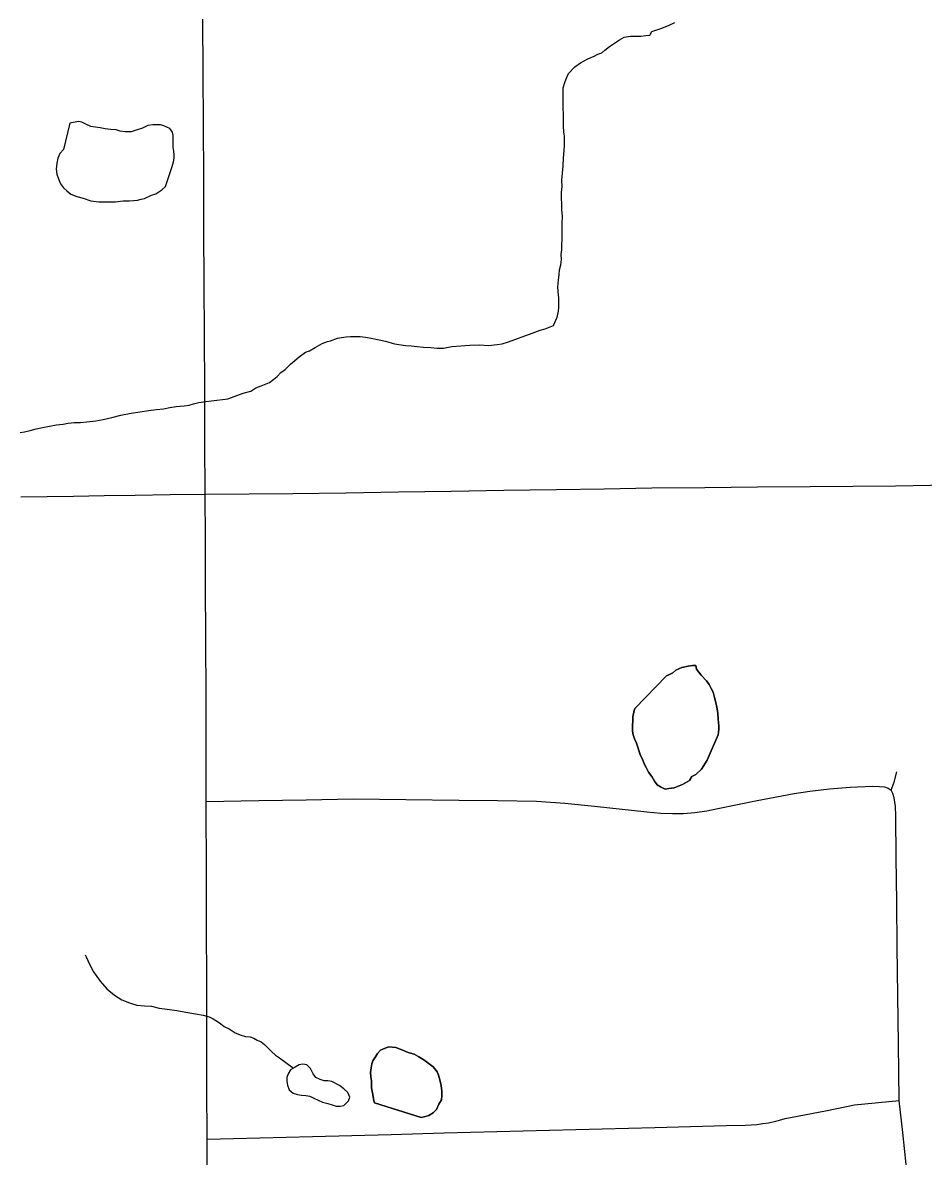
# Model space of a CAD drawing. Extents: x -11.4 to 84.1, y 11.1 to 59.
# Drawn here: x 27.193 to 27.723, y 44.72 to 45.388 of the extents above; entities that cross this region are included whole.
import ezdxf

# ---------------------------------------------------------------- set-up
doc = ezdxf.new("R2010")
doc.units = 0
for name, color, linetype in [('GM_X_County_Road', 7, 'Continuous'), ('GM_X_Minor_Lake', 7, 'Continuous'), ('GM_X_Minor_River', 7, 'Continuous'), ('GM_X_Township_Road', 7, 'Continuous')]:
    doc.layers.add(name, color=color, linetype=linetype)

msp = doc.modelspace()

# ---------------------------------------------------------------- linework, layer by layer
at = {"layer": 'GM_X_County_Road'}
msp.add_lwpolyline([(27.3016, 44.67046), (27.30143, 44.73062), (27.30136, 44.76169), (27.30129, 44.79276), (27.30121, 44.82383), (27.30114, 44.8549), (27.30106, 44.88597), (27.30095, 44.92953), (27.30088, 44.9606), (27.3008, 44.99167), (27.30057, 45.05766), (27.30045, 45.08407), (27.30032, 45.11049), (27.30017, 45.14155), (27.30002, 45.17262), (27.29987, 45.20369), (27.29973, 45.23476), (27.29958, 45.26583), (27.29943, 45.2969), (27.29927, 45.32796), (27.29912, 45.35903), (27.29897, 45.3901)], dxfattribs=at)
at = {"layer": 'GM_X_Minor_Lake'}
for points in [[(27.2205, 45.32901), (27.21695, 45.31337), (27.21471, 45.31105), (27.21361, 45.30837), (27.2129, 45.30531), (27.21258, 45.30189), (27.21301, 45.29885), (27.21382, 45.2962), (27.21501, 45.29318), (27.21694, 45.29093), (27.21888, 45.28906), (27.22118, 45.2872), (27.22463, 45.28574), (27.22844, 45.28466), (27.23303, 45.28321), (27.2376, 45.28253), (27.24253, 45.28261), (27.24747, 45.28269), (27.25202, 45.28314), (27.25582, 45.28321), (27.26037, 45.28366), (27.26264, 45.28408), (27.26453, 45.28449), (27.26868, 45.28646), (27.27132, 45.28726), (27.2747, 45.2896), (27.27695, 45.29154), (27.28093, 45.30339), (27.28164, 45.30606), (27.28198, 45.30835), (27.28195, 45.31025), (27.28191, 45.31253), (27.2815, 45.31481), (27.28146, 45.31671), (27.28141, 45.31975), (27.28138, 45.32165), (27.28097, 45.32355), (27.27941, 45.3258), (27.27597, 45.32727), (27.27406, 45.328), (27.27216, 45.32796), (27.2695, 45.32792), (27.26647, 45.32749), (27.26346, 45.32592), (27.25968, 45.32472), (27.25665, 45.32391), (27.25324, 45.32385), (27.25019, 45.32418), (27.2479, 45.3249), (27.24448, 45.32523), (27.24143, 45.32556), (27.23838, 45.32627), (27.23572, 45.3266), (27.23305, 45.32694), (27.22999, 45.32841), (27.22769, 45.32952), (27.22579, 45.32986), (27.2205, 45.32901)], [(27.2205, 45.32901), (27.21695, 45.31337), (27.21471, 45.31105), (27.21361, 45.30837), (27.2129, 45.30531), (27.21258, 45.30189), (27.21301, 45.29885), (27.21382, 45.2962), (27.21501, 45.29318), (27.21694, 45.29093), (27.21888, 45.28906), (27.22118, 45.2872), (27.22463, 45.28574), (27.22844, 45.28466), (27.23303, 45.28321), (27.2376, 45.28253), (27.24253, 45.28261), (27.24747, 45.28269), (27.25202, 45.28314), (27.25582, 45.28321), (27.26037, 45.28366), (27.26264, 45.28408), (27.26453, 45.28449), (27.26868, 45.28646), (27.27132, 45.28726), (27.2747, 45.2896), (27.27695, 45.29154), (27.28093, 45.30339), (27.28164, 45.30606)], [(27.28164, 45.30606), (27.28198, 45.30835), (27.28195, 45.31025), (27.28191, 45.31253), (27.2815, 45.31481), (27.28146, 45.31671), (27.28141, 45.31975), (27.28138, 45.32165), (27.28097, 45.32355), (27.27941, 45.3258), (27.27597, 45.32727), (27.27406, 45.328), (27.27216, 45.32796), (27.2695, 45.32792), (27.26647, 45.32749), (27.26346, 45.32592), (27.25968, 45.32472), (27.25665, 45.32391), (27.25324, 45.32385), (27.25019, 45.32418), (27.2479, 45.3249), (27.24448, 45.32523), (27.24143, 45.32556), (27.23838, 45.32627), (27.23572, 45.3266), (27.23305, 45.32694), (27.22999, 45.32841), (27.22769, 45.32952), (27.22579, 45.32986), (27.2205, 45.32901)], [(27.57212, 45.0034), (27.57348, 45.004), (27.57574, 45.00517), (27.57761, 45.00673), (27.58101, 45.0083), (27.58479, 45.00913), (27.58744, 45.00955), (27.58934, 45.00958), (27.58976, 45.00731), (27.59248, 45.00393), (27.59557, 45.00056), (27.59713, 44.9983), (27.59831, 44.99604), (27.59948, 44.99378), (27.60029, 44.99075), (27.60111, 44.98772), (27.60193, 44.98393), (27.60235, 44.98128), (27.60241, 44.97785), (27.60285, 44.97406), (27.60289, 44.97178), (27.60256, 44.96873), (27.5978, 44.95801), (27.59598, 44.95379), (27.59265, 44.94842), (27.58928, 44.94531), (27.58702, 44.94414), (27.58554, 44.94183), (27.5814, 44.93948), (27.5765, 44.9375), (27.57347, 44.93707), (27.5712, 44.93665), (27.56851, 44.93813), (27.56659, 44.93924), (27.56504, 44.9415), (27.56347, 44.94413), (27.56153, 44.94676), (27.55997, 44.9494), (27.55879, 44.95166), (27.55799, 44.95431), (27.55681, 44.95657), (27.55601, 44.95884), (27.55521, 44.96149), (27.55441, 44.96376), (27.55322, 44.9664), (27.55243, 44.96867), (27.55201, 44.97094), (27.55196, 44.97398), (27.55229, 44.97703), (27.55225, 44.97931), (27.55294, 44.98313), (27.5533, 44.98427), (27.57212, 45.0034)], [(27.58702, 44.94414), (27.58928, 44.94531), (27.59265, 44.94842), (27.59598, 44.95379), (27.5978, 44.95801), (27.60256, 44.96873), (27.60289, 44.97178), (27.60285, 44.97406), (27.60241, 44.97785), (27.60235, 44.98128), (27.60193, 44.98393), (27.60111, 44.98772), (27.60029, 44.99075), (27.59948, 44.99378), (27.59831, 44.99604), (27.59713, 44.9983), (27.59557, 45.00056), (27.59248, 45.00393), (27.58976, 45.00731), (27.58934, 45.00958), (27.58744, 45.00955), (27.58479, 45.00913), (27.58101, 45.0083), (27.57761, 45.00673), (27.57574, 45.00517), (27.57348, 45.004), (27.57212, 45.0034)], [(27.57212, 45.0034), (27.5533, 44.98427), (27.55294, 44.98313), (27.55225, 44.97931), (27.55229, 44.97703), (27.55196, 44.97398), (27.55201, 44.97094), (27.55243, 44.96867), (27.55322, 44.9664), (27.55441, 44.96376), (27.55521, 44.96149), (27.55601, 44.95884), (27.55681, 44.95657), (27.55799, 44.95431), (27.55879, 44.95166), (27.55997, 44.9494), (27.56153, 44.94676), (27.56347, 44.94413), (27.56504, 44.9415), (27.56659, 44.93924), (27.56851, 44.93813), (27.5712, 44.93665), (27.57347, 44.93707), (27.5765, 44.9375), (27.5814, 44.93948), (27.58554, 44.94183), (27.58702, 44.94414)], [(27.41997, 44.78168), (27.41614, 44.78314), (27.4127, 44.78461), (27.40851, 44.78492), (27.40625, 44.78412), (27.40361, 44.78293), (27.40175, 44.781), (27.40064, 44.77908), (27.39916, 44.77678), (27.39843, 44.77487), (27.39809, 44.77258), (27.39775, 44.76991), (27.3978, 44.76725), (27.39822, 44.76497), (27.39829, 44.76079), (27.39911, 44.757), (27.39953, 44.75435), (27.39994, 44.75245), (27.40009, 44.75196)], [(27.40009, 44.75196), (27.39994, 44.75245), (27.39953, 44.75435), (27.39911, 44.757), (27.39829, 44.76079), (27.39822, 44.76497), (27.3978, 44.76725), (27.39775, 44.76991), (27.39809, 44.77258), (27.39843, 44.77487), (27.39916, 44.77678), (27.40064, 44.77908), (27.40175, 44.781), (27.40361, 44.78293), (27.40625, 44.78412), (27.40851, 44.78492), (27.4127, 44.78461), (27.41614, 44.78314), (27.41997, 44.78168), (27.4234, 44.7806), (27.42609, 44.77912), (27.42915, 44.77727), (27.43223, 44.77504), (27.43454, 44.77318), (27.43687, 44.77017), (27.43766, 44.76828), (27.43847, 44.76564), (27.43928, 44.76223), (27.43972, 44.75881), (27.43976, 44.75615), (27.43942, 44.75386), (27.43795, 44.75118), (27.43648, 44.74811), (27.43461, 44.74618), (27.43198, 44.74462), (27.42934, 44.74381), (27.42744, 44.7434), (27.40009, 44.75196)], [(27.40009, 44.75196), (27.42744, 44.7434), (27.42934, 44.74381), (27.43198, 44.74462), (27.43461, 44.74618), (27.43648, 44.74811), (27.43795, 44.75118), (27.43942, 44.75386), (27.43976, 44.75615), (27.43972, 44.75881), (27.43928, 44.76223), (27.43847, 44.76564), (27.43766, 44.76828), (27.43687, 44.77017), (27.43454, 44.77318), (27.43223, 44.77504), (27.42915, 44.77727), (27.42609, 44.77912), (27.4234, 44.7806), (27.41997, 44.78168)], [(27.38429, 44.75284), (27.38467, 44.75309), (27.38544, 44.75537), (27.38431, 44.75803), (27.38204, 44.76031), (27.3794, 44.76222), (27.37486, 44.76451), (27.37259, 44.7649), (27.37032, 44.76491), (27.36805, 44.76567), (27.3654, 44.76682), (27.36389, 44.7691), (27.36239, 44.77214), (27.36012, 44.77443), (27.35785, 44.77482), (27.35558, 44.77445), (27.3533, 44.77294), (27.35064, 44.77143), (27.34912, 44.76915), (27.34835, 44.76688)], [(27.34835, 44.76688), (27.34834, 44.7646), (27.34871, 44.76233), (27.34984, 44.75967), (27.35211, 44.75776), (27.35475, 44.75699), (27.35703, 44.7566), (27.35968, 44.75622), (27.36195, 44.75583), (27.36422, 44.75468), (27.36951, 44.75239), (27.37254, 44.75162), (27.37519, 44.75085), (27.37746, 44.75008), (27.37974, 44.75008), (27.38201, 44.75045), (27.38429, 44.75271), (27.38429, 44.75284)]]:
    msp.add_lwpolyline(points, dxfattribs=at)
at = {"layer": 'GM_X_Minor_River'}
for points in [[(27.45628, 45.19828), (27.46197, 45.19838), (27.46729, 45.19808), (27.47222, 45.19855), (27.47525, 45.19897), (27.47903, 45.20018), (27.493, 45.20535), (27.49753, 45.20695), (27.50056, 45.20776), (27.50244, 45.20855), (27.50546, 45.20974), (27.50765, 45.21472), (27.50836, 45.21815), (27.5087, 45.22044), (27.50867, 45.22234), (27.50864, 45.22424), (27.5086, 45.22614), (27.50817, 45.22956), (27.50811, 45.2326), (27.50843, 45.2364), (27.50875, 45.23983), (27.50909, 45.2425), (27.5098, 45.24555), (27.51012, 45.2486), (27.51007, 45.25164), (27.51041, 45.25431), (27.51036, 45.25735), (27.51068, 45.26078), (27.51062, 45.26458), (27.51053, 45.2699), (27.51084, 45.27409), (27.51039, 45.27788), (27.51034, 45.28131), (27.51028, 45.28473), (27.51022, 45.28815), (27.51054, 45.29158), (27.51048, 45.29538), (27.51079, 45.29957), (27.5111, 45.30376), (27.5114, 45.30832), (27.51171, 45.31289), (27.51203, 45.31594), (27.512, 45.31822), (27.51194, 45.32126), (27.51153, 45.32354), (27.51146, 45.32734), (27.51141, 45.33038), (27.51122, 45.34178), (27.51117, 45.34482), (27.51113, 45.3471), (27.51109, 45.34977), (27.51217, 45.35283), (27.5129, 45.35512), (27.51436, 45.35819), (27.5181, 45.36205), (27.52148, 45.36439), (27.52561, 45.36674), (27.52939, 45.36832), (27.53165, 45.3695), (27.53391, 45.37029), (27.53579, 45.37185), (27.5384, 45.37417), (27.54141, 45.37612), (27.54442, 45.37807), (27.54705, 45.37964), (27.55084, 45.38008), (27.5535, 45.38012), (27.55692, 45.38018), (27.55995, 45.38061), (27.56222, 45.38065), (27.56333, 45.38295), (27.56937, 45.38495), (27.57352, 45.38654), (27.57691, 45.38811)], [(27.19126, 45.14677), (27.19391, 45.1472), (27.19731, 45.14801), (27.20072, 45.14883), (27.2045, 45.14965), (27.20867, 45.15048), (27.21283, 45.15131), (27.21662, 45.15175), (27.21965, 45.15218), (27.22306, 45.15262), (27.22686, 45.15268), (27.23065, 45.15312), (27.23596, 45.15359), (27.24013, 45.15442), (27.24542, 45.15565), (27.25072, 45.15688), (27.25678, 45.15812), (27.26208, 45.15896), (27.267, 45.15981), (27.27156, 45.16026), (27.27572, 45.16071), (27.27951, 45.16153), (27.2833, 45.16198), (27.28785, 45.16243), (27.29088, 45.16286), (27.29353, 45.16367), (27.29655, 45.16447), (27.30072, 45.16492), (27.30413, 45.16536), (27.30717, 45.16579), (27.31058, 45.16623), (27.31361, 45.16666), (27.32267, 45.16985), (27.32721, 45.17106), (27.33022, 45.17301), (27.33323, 45.1742), (27.33625, 45.17539), (27.33814, 45.17619), (27.34076, 45.17813), (27.34264, 45.17968), (27.34488, 45.182), (27.3475, 45.18395), (27.35049, 45.18704), (27.35574, 45.19131), (27.35949, 45.19403), (27.36175, 45.19483), (27.36514, 45.19678), (27.36928, 45.19913), (27.3723, 45.20032), (27.37419, 45.20074), (27.37834, 45.20232), (27.38061, 45.20274), (27.38326, 45.20317), (27.38592, 45.20321), (27.38858, 45.20325), (27.39162, 45.2033), (27.39466, 45.20297), (27.39809, 45.20227), (27.4019, 45.20157), (27.40648, 45.20051), (27.41182, 45.19907), (27.41829, 45.19804), (27.42172, 45.19771), (27.42514, 45.19739), (27.42895, 45.19707), (27.43313, 45.19676), (27.43693, 45.19644), (27.44073, 45.19651), (27.44565, 45.19735), (27.45097, 45.19781), (27.45628, 45.19828)], [(27.22963, 44.83906), (27.23025, 44.83788), (27.23222, 44.83373), (27.23457, 44.82921), (27.23846, 44.82357), (27.24234, 44.81907), (27.24696, 44.81534), (27.25118, 44.81275), (27.25577, 44.81092), (27.25997, 44.80947), (27.26453, 44.80917), (27.26872, 44.80886), (27.27329, 44.80779), (27.27786, 44.8071), (27.28357, 44.80644), (27.2889, 44.80538), (27.29462, 44.80434), (27.29919, 44.80365), (27.30263, 44.80257), (27.30492, 44.80147), (27.30761, 44.79999), (27.30953, 44.7985), (27.31146, 44.79701), (27.31452, 44.79554), (27.31797, 44.79331), (27.32142, 44.79185), (27.32409, 44.79113), (27.32675, 44.7908), (27.32904, 44.79007), (27.33096, 44.78896), (27.33326, 44.78786), (27.33518, 44.78637), (27.33711, 44.7845), (27.33943, 44.78226), (27.34175, 44.78002), (27.34405, 44.77853), (27.35226, 44.77235)]]:
    msp.add_lwpolyline(points, dxfattribs=at)
at = {"layer": 'GM_X_Township_Road'}
for points in [[(27.19163, 45.10878), (27.22269, 45.1093), (27.24085, 45.10961), (27.25901, 45.10992), (27.27967, 45.11021), (27.30032, 45.11049), (27.32617, 45.11062), (27.35201, 45.11076), (27.38307, 45.11124), (27.41413, 45.11173), (27.44519, 45.11222), (27.47626, 45.11271), (27.50732, 45.11319), (27.5354, 45.11364), (27.56348, 45.11408), (27.59455, 45.11437), (27.62562, 45.11467), (27.65668, 45.11496), (27.68179, 45.1152), (27.70689, 45.11544), (27.73795, 45.11602)], [(27.71271, 44.6028), (27.71133, 44.60593), (27.71038, 44.61063), (27.7105, 44.61949), (27.71151, 44.6443), (27.71263, 44.6632), (27.71375, 44.68211), (27.71333, 44.70581), (27.7132, 44.7156), (27.71115, 44.73447), (27.70912, 44.75334), (27.70889, 44.77007), (27.70866, 44.78679), (27.70828, 44.81528), (27.70789, 44.84379), (27.70763, 44.8701), (27.70737, 44.89641), (27.70713, 44.92092), (27.70685, 44.92643), (27.70609, 44.93165), (27.70532, 44.93422), (27.70437, 44.93607), (27.70609, 44.94087), (27.7077, 44.94685)], [(27.30095, 44.92953), (27.33201, 44.93005), (27.35976, 44.93052), (27.38751, 44.93098), (27.41858, 44.93062), (27.44965, 44.93026), (27.47254, 44.93), (27.49544, 44.92973), (27.5122, 44.9285), (27.5296, 44.92675), (27.56037, 44.9233), (27.56864, 44.92263), (27.57557, 44.92235), (27.58213, 44.92244), (27.58877, 44.92301), (27.5958, 44.92396), (27.60236, 44.92539), (27.62548, 44.93013), (27.6472, 44.93422), (27.6565, 44.93555), (27.66809, 44.93688), (27.68015, 44.93783), (27.69344, 44.93839), (27.69745, 44.9383), (27.70048, 44.93802), (27.70265, 44.93721), (27.70437, 44.93607)], [(27.30143, 44.73062), (27.33249, 44.73143), (27.36355, 44.73224), (27.38674, 44.73284), (27.40993, 44.73344), (27.44099, 44.73425), (27.47204, 44.73506), (27.5031, 44.73587), (27.53416, 44.73668), (27.56521, 44.73748), (27.58619, 44.73803), (27.60717, 44.73858), (27.61854, 44.73886), (27.62196, 44.73902), (27.62532, 44.73931), (27.62869, 44.73974), (27.63205, 44.7403), (27.63536, 44.741), (27.63868, 44.74183), (27.64195, 44.74278), (27.6534, 44.74502), (27.66658, 44.74756), (27.68276, 44.7508), (27.70912, 44.75334)]]:
    msp.add_lwpolyline(points, dxfattribs=at)

doc.saveas('drawing.dxf')
